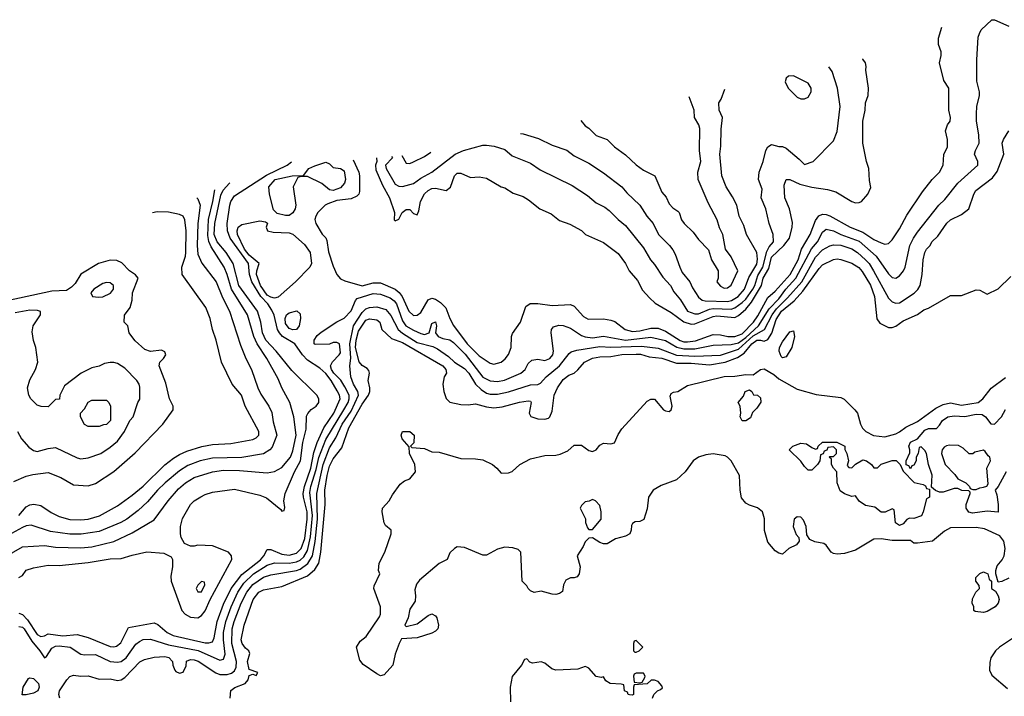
# Model space of a CAD drawing. Header units: inches. Extents: x 1793402 to 1900366, y 320852 to 470679.
# Tile 461 of 604: x 1853755 to 1859144, y 464600 to 468306. Entities that reach past the tile are written whole.
import ezdxf

# ---------------------------------------------------------------- set-up
doc = ezdxf.new("R2010")
doc.units = ezdxf.units.IN
doc.header["$MEASUREMENT"] = 0
doc.layers.add('B8456', color=7, linetype='Continuous')

msp = doc.modelspace()

# ---------------------------------------------------------------- linework, layer by layer
at = {"layer": 'B8456', "color": 4}
for points, elevation in [([(1853750, 464983), (1853770, 464978.4), (1853778.4, 464970), (1853822, 464902), (1853865.7, 464850), (1853890, 464810.8), (1853902, 464818), (1853930, 464863.1), (1853950, 464875.6), (1853970, 464876.9), (1854031, 464870), (1854090, 464830.7), (1854110, 464826.8), (1854170, 464828.2), (1854250, 464790.4), (1854290, 464786.4), (1854310, 464790.4), (1854337, 464810), (1854390, 464884.9), (1854410, 464900.7), (1854430, 464910.5), (1854470, 464913), (1854570, 464881.1), (1854731.2, 464851.2), (1854850, 464798), (1854870, 464802.8), (1854878.7, 464830), (1854869.8, 464910), (1854870.9, 464950), (1854882.7, 465010), (1854912.3, 465090), (1854948.6, 465170), (1854981.1, 465218.9), (1855034.7, 465270), (1855110, 465318.9), (1855150, 465330.3), (1855229.1, 465329.1), (1855270, 465336.1), (1855290, 465345.3), (1855310, 465363.1), (1855330, 465398), (1855346, 465474), (1855357.2, 465590), (1855343.3, 465716.7), (1855348, 465750), (1855377, 465843), (1855391.3, 465908.7), (1855430, 466006.4), (1855529.8, 466170), (1855552, 466210), (1855558, 466230), (1855557.3, 466250), (1855534.7, 466294.7), (1855512.2, 466332.2), (1855473.7, 466370), (1855461.5, 466390), (1855456.9, 466410), (1855467.6, 466432.4), (1855504, 466470), (1855510, 466482), (1855506, 466530), (1855490, 466538), (1855470, 466538), (1855450, 466528), (1855372.7, 466527.3), (1855366, 466530), (1855366, 466550), (1855383.1, 466576.9), (1855404.7, 466595.3), (1855490, 466651.3), (1855530, 466671.3), (1855569.3, 466710.7), (1855592, 466768), (1855602, 466778), (1855690, 466806.7), (1855730, 466802), (1855781.7, 466781.7), (1855805.2, 466765.3), (1855816.5, 466750), (1855850, 466656.3), (1855868.8, 466630), (1855910, 466604.6), (1855950, 466586.7), (1855970, 466581.6), (1855995.3, 466590), (1856010, 466642), (1856030, 466651.3), (1856036, 466630), (1856030.6, 466590), (1856044.9, 466570), (1856070, 466560.3), (1856110, 466553), (1856130, 466537.1), (1856193.6, 466473.6), (1856290, 466348.4), (1856330, 466328.4), (1856370, 466323.7), (1856408.1, 466331.9), (1856497.2, 466370), (1856520.9, 466390), (1856537.5, 466422.5), (1856558, 466442), (1856590, 466446), (1856630, 466438.8), (1856656, 466450), (1856672.3, 466470), (1856677, 466490), (1856663.7, 466590), (1856665.2, 466610), (1856676.5, 466623.5), (1856706.3, 466633.7), (1856730, 466630.7), (1856770, 466615.5), (1856830, 466576.3), (1856850, 466568.4), (1856890, 466564.2), (1856950, 466572.2), (1857070, 466551.5), (1857210, 466566.3), (1857290, 466548.9), (1857352.5, 466512.5), (1857390, 466502.3), (1857450, 466503.9), (1857550, 466523.1), (1857650, 466527.2), (1857690, 466535.9), (1857730, 466565.3), (1857799.3, 466630), (1857857.3, 466722.7), (1857910, 466776.9), (1857949.2, 466830.8), (1858003.1, 466890), (1858089, 467051), (1858122.4, 467090), (1858150, 467142.8), (1858170, 467158), (1858210, 467150.4), (1858250.2, 467130.2), (1858350, 467092.2), (1858442.4, 467010), (1858510, 466914), (1858530, 466894.8), (1858550, 466890.8), (1858570, 466902.8), (1858592.7, 466930), (1858600.9, 466950), (1858627.3, 467070), (1858647, 467110), (1858670, 467142.8), (1858785.2, 467290), (1858818.7, 467321.3), (1858889.3, 467410), (1858999, 467510), (1858999, 467530), (1858981.2, 467570), (1858986, 467590), (1859006, 467630), (1859005.6, 467674.4), (1858992.7, 467750), (1858992.3, 467790), (1858993.2, 467830), (1859008.9, 467891.1), (1859009, 467910), (1858993.2, 467970), (1858994.6, 468085.4), (1859002, 468210), (1859008, 468230), (1859018, 468250), (1859075.3, 468304.7), (1859090, 468306), (1859170, 468270.8)], 292), ([(1855580.9, 467538.6), (1855610.4, 467470), (1855614, 467450), (1855614.4, 467365.6), (1855610.4, 467349.6), (1855600.4, 467339.6), (1855570, 467325.1), (1855490, 467315.8), (1855441.8, 467298.2), (1855427.3, 467290), (1855386.8, 467250), (1855374.8, 467230), (1855371.1, 467211.1), (1855376, 467190), (1855410, 467131.3), (1855430.6, 467110.6), (1855436.8, 467096.8), (1855445.2, 467034.8), (1855470, 466956), (1855490, 466911), (1855510, 466887.3), (1855535.2, 466875.2), (1855630, 466848.7), (1855690, 466864.6), (1855730, 466864.6), (1855810, 466830.2), (1855832.5, 466812.5), (1855848.9, 466790), (1855884.4, 466710), (1855910, 466684.9), (1855930, 466687.7), (1855950, 466702), (1855990, 466771), (1856010, 466780.7), (1856030, 466774.9), (1856057.3, 466757.3), (1856087.5, 466727.5), (1856109.1, 466669.1), (1856130, 466630.7), (1856203.7, 466530), (1856270, 466464.4), (1856330, 466424), (1856350, 466418.8), (1856390, 466431), (1856412.1, 466447.9), (1856430, 466471.3), (1856444.5, 466510), (1856447, 466570), (1856452.1, 466587.9), (1856495.3, 466650), (1856524.7, 466735.3), (1856549.2, 466750.8), (1856590, 466750.8), (1856670, 466740.5), (1856770, 466746.8), (1856790, 466736), (1856840.9, 466680.9), (1856866.6, 466666.6), (1856950, 466668), (1856990, 466660.7), (1857012.1, 466652.1), (1857069.1, 466609.1), (1857110, 466598.3), (1857150, 466602), (1857210, 466616.9), (1857250, 466616), (1857290, 466600.3), (1857370, 466549.1), (1857390, 466542.4), (1857410, 466540.7), (1857453.2, 466546.8), (1857550, 466581.1), (1857590, 466579.6), (1857630.2, 466570.2), (1857670, 466571.4), (1857710, 466586), (1857770.9, 466650), (1857795.8, 466684.2), (1857850, 466784.9), (1857890, 466819.5), (1857972, 466910), (1858015.6, 466990), (1858034, 467050), (1858081.7, 467130), (1858110, 467206.8), (1858128.2, 467231.8), (1858150, 467240.4), (1858170, 467239.5), (1858190, 467232.2), (1858300.7, 467170), (1858370, 467142.3), (1858430, 467102.4), (1858470, 467083), (1858490, 467077.3), (1858510, 467081), (1858530, 467101), (1858570, 467161), (1858610, 467234.8), (1858697.2, 467362.8), (1858749.6, 467430.4), (1858789, 467470), (1858809.2, 467510), (1858812.9, 467567.1), (1858833.2, 467610), (1858833.2, 467650), (1858822, 467698), (1858834, 467730), (1858848.7, 467750), (1858849, 467770), (1858841.2, 467810), (1858841.2, 467930), (1858813.6, 467973.6), (1858789.2, 468070), (1858799, 468110), (1858799, 468130), (1858784, 468170), (1858784.7, 468204.7), (1858802.2, 468265.8)], 296), ([(1855708, 467549.6), (1855710.2, 467530), (1855702.8, 467510), (1855703.8, 467483.8), (1855740.4, 467400.4), (1855779.5, 467330), (1855806, 467250), (1855804.7, 467210), (1855810, 467204.7), (1855830, 467214), (1855848, 467250), (1855870, 467266), (1855890, 467266), (1855910, 467244), (1855930, 467238), (1855940.2, 467259.8), (1855949.4, 467310), (1855970, 467353), (1855990, 467370.4), (1856010, 467380.5), (1856030, 467383), (1856090, 467371), (1856112, 467388), (1856135.3, 467450), (1856150, 467464.7), (1856170, 467464.7), (1856222, 467442), (1856270, 467444.7), (1856310, 467438), (1856391.1, 467391.1), (1856410, 467384.7), (1856455.3, 467355.3), (1856510, 467338), (1856539.8, 467319.8), (1856602, 467270), (1856663.5, 467243.5), (1856710, 467206), (1856766.4, 467186.4), (1856830, 467151), (1856852, 467130), (1856950, 467086), (1857030, 467024.7), (1857071, 466970), (1857091.3, 466930), (1857136.7, 466876.7), (1857164.1, 466824.1), (1857202.5, 466782.5), (1857234, 466754), (1857321.6, 466701.6), (1857390, 466650.3), (1857430, 466637.4), (1857450, 466640.9), (1857550, 466680.8), (1857570, 466684.4), (1857670, 466675.6), (1857690, 466685.7), (1857730, 466721.1), (1857761.3, 466758.7), (1857815.8, 466850), (1857824.6, 466890), (1857856.1, 466943.9), (1857870, 467004.9), (1857937.6, 467070), (1857968.3, 467110), (1857983.6, 467170), (1857984.8, 467195.2), (1857967.8, 467270), (1857943, 467330), (1857940.1, 467399.9), (1857949.5, 467430.5), (1857970, 467430.6), (1858025.5, 467405.5), (1858090, 467388.7), (1858175.6, 467375.6), (1858222.3, 467362.3), (1858310, 467310.6), (1858330, 467303), (1858350, 467304), (1858362, 467310), (1858398, 467350), (1858413.6, 467386.4), (1858405.6, 467425.6), (1858402.7, 467490), (1858389.5, 467530), (1858369.5, 467630.5), (1858369.5, 467750.5), (1858382, 467810), (1858384, 467850), (1858399, 467890), (1858401.2, 467930), (1858386, 468030), (1858389, 468050), (1858384, 468070), (1858369.2, 468090), (1858368.9, 468091.5)], 304), ([(1855789.7, 467556.7), (1855795.8, 467550), (1855757.1, 467510), (1855760.4, 467490), (1855810, 467404.9), (1855830, 467393.4), (1855850, 467392.7), (1855910, 467408), (1855950, 467438), (1856010, 467470.6), (1856139.3, 467570), (1856184, 467590), (1856290, 467618), (1856310, 467618.7), (1856352.5, 467612.5), (1856410, 467594.8), (1856450, 467561), (1856550, 467521), (1856603.5, 467483.5), (1856778.5, 467398.5), (1856862.5, 467342.5), (1856910, 467302.8), (1856958.5, 467278.5), (1856981.4, 467261.4), (1857030, 467211), (1857070, 467178), (1857170, 467056), (1857207.3, 466990), (1857230, 466966), (1857275.8, 466895.8), (1857318, 466850), (1857334.9, 466814.9), (1857371.8, 466771.8), (1857410.3, 466710.3), (1857450, 466695.3), (1857470, 466694.9), (1857530, 466721.3), (1857550, 466724.9), (1857650, 466721.3), (1857670, 466727.7), (1857710, 466756.5), (1857730, 466776), (1857767.6, 466830), (1857779.3, 466850), (1857795.2, 466904.8), (1857823.4, 466950), (1857844.2, 467035.8), (1857858, 467062), (1857881.2, 467090), (1857879.3, 467130), (1857857.2, 467190), (1857839.3, 467270), (1857814, 467330), (1857818, 467378), (1857799, 467430), (1857802, 467470), (1857824, 467530), (1857839, 467590), (1857849, 467610), (1857870, 467622), (1857911, 467611), (1857930, 467610.8), (1857950, 467602.8), (1858022, 467542), (1858050, 467512), (1858098, 467530), (1858210, 467642), (1858230, 467694), (1858246.6, 467830), (1858231.7, 467931.7), (1858201.5, 468021.5), (1858183.6, 468048.2)], 308), ([(1856495.2, 467682.4), (1856510, 467680.7), (1856594.6, 467654.6), (1856670, 467618.8), (1856750, 467590.8), (1856790, 467561), (1856870, 467521), (1856950, 467466.8), (1857051, 467390), (1857077.5, 467357.5), (1857150, 467290.8), (1857187.3, 467230), (1857222.8, 467190), (1857250.8, 467130), (1857310.8, 467070), (1857330, 467044.7), (1857342.5, 467022.5), (1857367.3, 466950), (1857381.6, 466921.6), (1857422.8, 466870), (1857436.7, 466836.7), (1857470, 466786.8), (1857490.4, 466770.4), (1857506.1, 466766.1), (1857630, 466762.4), (1857651.5, 466768.5), (1857687.6, 466790), (1857721.7, 466830), (1857746.2, 466893.8), (1857790, 466967.7), (1857794, 466994), (1857789.4, 467030), (1857732.7, 467130), (1857718, 467178), (1857693.2, 467230), (1857679.3, 467290), (1857656.2, 467336.2), (1857621.2, 467390), (1857597.2, 467450), (1857586.6, 467570), (1857592.9, 467612.9), (1857593.6, 467706.4), (1857602, 467770), (1857584, 467810), (1857582, 467850), (1857595.3, 467870), (1857614.1, 467926.3)], 312), ([(1856825.7, 467753.1), (1856850, 467724.7), (1856870, 467711.3), (1856910, 467672), (1856970.6, 467650.6), (1857011.3, 467610), (1857070, 467566), (1857130, 467511.3), (1857170, 467481), (1857230.7, 467450.7), (1857270, 467362), (1857293.2, 467333.2), (1857310, 467298), (1857330, 467276), (1857358, 467258), (1857364.7, 467250), (1857378, 467210), (1857391.3, 467190), (1857442, 467142), (1857470, 467102), (1857525.4, 467045.4), (1857542, 466990), (1857578, 466930), (1857578, 466890), (1857571.3, 466870), (1857590, 466846), (1857610, 466836), (1857630, 466838), (1857650, 466852), (1857685.2, 466930), (1857650, 467008), (1857619, 467050), (1857604, 467130), (1857585.6, 467165.6), (1857573.2, 467210), (1857523.7, 467303.7), (1857469.2, 467430), (1857466, 467470), (1857483.7, 467530), (1857475.1, 467590), (1857478, 467710), (1857472.7, 467730), (1857449.3, 467770), (1857446, 467810), (1857418.7, 467882.9)], 316), ([(1853974, 464590), (1853969, 464610), (1853973.2, 464630), (1854012.3, 464690), (1854030, 464707.7), (1854050, 464715.5), (1854090, 464710.4), (1854130, 464712.7), (1854190, 464693.1), (1854250, 464696.3), (1854290, 464686), (1854310, 464690.8), (1854330, 464702.8), (1854411.5, 464788.5), (1854438, 464802), (1854490, 464814.9), (1854550, 464817.6), (1854571.9, 464811.9), (1854590.4, 464790.4), (1854592.7, 464770), (1854603.6, 464743.6), (1854610, 464735.5), (1854630, 464727), (1854650, 464733), (1854666.3, 464766.3), (1854667.6, 464792.4), (1854690, 464801.6), (1854710, 464800.3), (1854732.3, 464792.3), (1854828.9, 464728.9), (1854850, 464720.4), (1854890, 464719.5), (1854913.6, 464726.4), (1854930, 464739.1), (1854939.5, 464760.5), (1854941.7, 464790), (1854916.8, 464890), (1854918, 464970), (1854928.7, 465010), (1854967.4, 465110), (1854997.3, 465170), (1855030, 465211.7), (1855090, 465251.7), (1855130, 465265.3), (1855270, 465289.1), (1855290, 465296.5), (1855332.1, 465327.9), (1855357.6, 465370), (1855372.7, 465447.3), (1855384.5, 465570), (1855381.8, 465710), (1855416.2, 465870), (1855450, 465960.5), (1855485, 466015), (1855519.8, 466090), (1855570, 466161.3), (1855609.7, 466250), (1855606.3, 466270), (1855581.3, 466310), (1855567.8, 466350), (1855561.3, 466410), (1855567.3, 466452.7), (1855561.8, 466530), (1855582.5, 466630), (1855630, 466702.6), (1855650, 466721.7), (1855670, 466730.3), (1855710, 466734), (1855758.4, 466718.4), (1855786.5, 466686.5), (1855827.2, 466610), (1855849.3, 466589.3), (1855930, 466538.5), (1856015.6, 466515.6), (1856042.5, 466502.5), (1856101.6, 466461.6), (1856134.9, 466430), (1856190, 466395.8), (1856213.1, 466370), (1856250, 466310.4), (1856279.9, 466279.9), (1856310, 466261.3), (1856330, 466255.8), (1856370, 466254), (1856430, 466267), (1856550, 466306.4), (1856590, 466307.7), (1856604.8, 466315.2), (1856637, 466350), (1856709.6, 466410), (1856762, 466478), (1856773.3, 466486.7), (1856803.5, 466496.5), (1856930, 466515.2), (1856990, 466512.7), (1857158, 466518), (1857250, 466507.6), (1857350, 466468), (1857450, 466462.8), (1857590, 466469.1), (1857690, 466500.6), (1857770, 466574.4), (1857831.5, 466608.5), (1857874, 466690), (1857897.6, 466722.4), (1857958, 466782), (1858035.3, 466870), (1858110, 467004.4), (1858150, 467044.9), (1858190, 467067), (1858210, 467072.2), (1858250, 467071.8), (1858310, 467050.3), (1858340.4, 467030), (1858384.9, 466990), (1858403.7, 466970), (1858428.8, 466930), (1858510, 466781), (1858530, 466761), (1858550, 466754), (1858570, 466754.8), (1858651.5, 466808.5), (1858671.5, 466828.5), (1858683.7, 466850), (1858695.1, 466910), (1858699.5, 466990), (1858709.4, 467030), (1858719.3, 467050), (1858738, 467070), (1858747, 467090), (1858779.8, 467120.2), (1858830, 467190.7), (1858849.3, 467210), (1858910, 467238.8), (1858949.3, 467270.7), (1858977.2, 467350), (1858989.2, 467370), (1859080.1, 467439.9), (1859105.1, 467474.9), (1859142, 467570), (1859133.2, 467630), (1859139.3, 467650), (1859170, 467698)], 288), ([(1855846.6, 467561.6), (1855870, 467521), (1855890, 467518.8), (1855910, 467526.8), (1855970, 467557.3), (1856005.3, 467580.9)], 312), ([(1853750, 465054.9), (1853770, 465048.5), (1853798.2, 465018.2), (1853850, 464939.3), (1853870, 464927.7), (1853890, 464930.8), (1853910, 464942), (1853990, 464932), (1854070, 464939.3), (1854130, 464921.3), (1854250, 464873), (1854270, 464870.6), (1854284.8, 464875.2), (1854307.7, 464892.3), (1854350, 464977.3), (1854490, 465001.6), (1854510, 464993.4), (1854562, 464950), (1854593.9, 464933.9), (1854770, 464893.4), (1854790, 464892.2), (1854810, 464899.1), (1854819.5, 464920.5), (1854836.4, 465010), (1854870, 465105.5), (1854913.1, 465190), (1854970, 465266.3), (1855072.7, 465347.3), (1855091.3, 465370), (1855110, 465404), (1855130, 465403.8), (1855190, 465378.5), (1855230, 465373.6), (1855270, 465383.2), (1855296.1, 465410), (1855314.8, 465465.2), (1855329.1, 465570), (1855328.2, 465610), (1855307.8, 465690), (1855306.2, 465710), (1855313.2, 465750), (1855348.2, 465850), (1855364.9, 465935.1), (1855383.5, 465990), (1855420.4, 466070), (1855475.1, 466150), (1855509.8, 466230), (1855506, 466250), (1855493.2, 466273.2), (1855459.8, 466330), (1855430, 466368.3), (1855396.8, 466396.8), (1855330, 466440.5), (1855302.6, 466470), (1855261.3, 466530), (1855193.3, 466570), (1855176.4, 466590), (1855165.3, 466610), (1855147.9, 466687.9), (1855135, 466715), (1855112.1, 466750), (1855075, 466790), (1855025.3, 466870), (1855013.5, 466910), (1855007, 466970), (1854906.4, 467110), (1854892, 467150), (1854889.8, 467190), (1854905, 467290), (1854910.9, 467310), (1854930, 467341.7), (1855106.3, 467453.7), (1855219.3, 467510), (1855241.7, 467527.4)], 296), ([(1853750, 465251.3), (1853770, 465262), (1853789.4, 465290.6), (1853830, 465304), (1853910, 465318.8), (1853970, 465317.3), (1854130, 465333), (1854250, 465353), (1854310, 465354.8), (1854370, 465374), (1854450, 465390.8), (1854543.6, 465383.6), (1854583.6, 465363.6), (1854591.3, 465350), (1854591.3, 465310), (1854582.8, 465257.2), (1854584.4, 465230), (1854643, 465070), (1854660.7, 465050), (1854690, 465033), (1854730, 465030.5), (1854750, 465043), (1854770, 465068), (1854797.6, 465130), (1854916, 465350), (1854914, 465370), (1854898, 465390), (1854810, 465424), (1854730, 465428.7), (1854710, 465422), (1854690, 465422), (1854656.4, 465436.4), (1854638, 465470), (1854635.3, 465490), (1854635.3, 465530), (1854645.6, 465574.4), (1854690, 465651.3), (1854710, 465671), (1854746.8, 465693.2), (1854770, 465706), (1854810, 465718.8), (1854930, 465734), (1855070, 465701), (1855106.4, 465686.4), (1855183.6, 465623.6), (1855190, 465614), (1855202, 465618), (1855206, 465634), (1855201.2, 465670), (1855207, 465710), (1855259.1, 465830), (1855291.7, 465890), (1855305, 465990), (1855323.5, 466063.5), (1855325.4, 466134.6), (1855331.3, 466148.7), (1855349.7, 466170.3), (1855377.2, 466190), (1855392.3, 466210), (1855392.7, 466230), (1855381.2, 466250), (1855244.2, 466384.2), (1855158, 466490), (1855101.7, 466550), (1855083.1, 466590), (1855075.3, 466650), (1855056.8, 466710), (1854954.2, 466850), (1854922.3, 466970), (1854885.1, 467030), (1854835.1, 467090), (1854819.8, 467130), (1854823.4, 467190), (1854855, 467345), (1854867.8, 467372.2), (1854903.6, 467410), (1854905.2, 467412.7)], 304), ([(1853675.2, 465364.8), (1853770, 465419.1), (1853890, 465426), (1853950, 465416.4), (1854090, 465412.4), (1854150, 465418.4), (1854270, 465448.2), (1854370, 465494.9), (1854490, 465566.8), (1854567, 465670), (1854623.3, 465736.7), (1854662.7, 465770), (1854710, 465799.3), (1854810, 465830.4), (1854870, 465838.4), (1854957.3, 465837.3), (1855110, 465824.9), (1855149.4, 465830.6), (1855190, 465854), (1855237, 465910), (1855250, 465944.7), (1855267.8, 466030), (1855255.6, 466130), (1855232.7, 466210), (1855190, 466288.7), (1855170, 466339), (1855107, 466450), (1855054.3, 466530), (1855036.3, 466570), (1855002, 466690), (1854914, 466830), (1854890.8, 466910.8), (1854874.3, 466950), (1854802.6, 467062.6), (1854790.7, 467090.7), (1854783.8, 467123.8), (1854788.5, 467211.5), (1854811.9, 467310), (1854822.4, 467374.9)], 308), ([(1854725, 467330), (1854730, 467324), (1854742.9, 467290), (1854729.7, 467190), (1854726, 467070), (1854730, 467022), (1854751.9, 466971.9), (1854829.7, 466869.7), (1854864.4, 466784.4), (1854903.7, 466710), (1854963.9, 466523.9), (1854992.7, 466450), (1855022.7, 466390), (1855058, 466290), (1855074.2, 466254.2), (1855119.3, 466190), (1855135.3, 466155.3), (1855142.5, 466102.5), (1855162.7, 466030), (1855135.9, 465964.1), (1855124, 465950), (1855090, 465928), (1854970, 465908.5), (1854810, 465904.9), (1854742, 465890), (1854675.2, 465864.8), (1854630, 465834.9), (1854551.2, 465768.8), (1854509.5, 465730), (1854454.2, 465665.9), (1854402.3, 465617.7), (1854341.2, 465570), (1854308.1, 465551.9), (1854190, 465502.4), (1854091.4, 465488.6), (1854028.6, 465488.6), (1853922.8, 465502.8), (1853816.8, 465536.8), (1853790, 465533.4), (1853770, 465525.5), (1853690, 465480.5)], 312), ([(1853749.8, 465590.2), (1853790, 465638), (1853810, 465648.2), (1853832.5, 465652.5), (1853870, 465644.9), (1853927.1, 465607.1), (1853970, 465585.5), (1854028.6, 465568.6), (1854090, 465566.4), (1854130, 465570.4), (1854191.1, 465588.9), (1854290, 465643), (1854370, 465702), (1854430, 465750.6), (1854550, 465868), (1854596.1, 465903.9), (1854630, 465923.8), (1854670, 465942.4), (1854751.3, 465968.7), (1854810, 465978.4), (1854910, 465984.4), (1855030, 466006.7), (1855050, 466015.5), (1855062.9, 466030), (1855063.6, 466050), (1854989.3, 466190), (1854969.2, 466250), (1854917.2, 466310), (1854859, 466430), (1854829.4, 466550), (1854809.3, 466610), (1854797.2, 466670), (1854773.2, 466730), (1854644.5, 466910), (1854642.9, 466950), (1854662.4, 467010), (1854664.7, 467030), (1854665.6, 467150), (1854658.4, 467210), (1854649.6, 467229.6), (1854630, 467239.6), (1854570, 467251.5), (1854507.2, 467252.8), (1854481.9, 467247.7)], 316), ([(1853723, 465777), (1853790, 465806), (1853825.8, 465814.2), (1853910, 465826), (1853979, 465799), (1854050, 465759.1), (1854130, 465753.4), (1854170, 465765.5), (1854270, 465830.6), (1854386.5, 465933.5), (1854539, 466090), (1854595.3, 466170), (1854595.3, 466190), (1854575.3, 466230), (1854554.8, 466314.8), (1854519, 466410), (1854522, 466430), (1854542, 466450), (1854554, 466470), (1854550, 466486), (1854530, 466495.3), (1854470, 466488.7), (1854440.2, 466500.2), (1854387.3, 466547.3), (1854369, 466570), (1854354, 466590), (1854346, 466630), (1854326, 466650), (1854328, 466688), (1854359.3, 466730), (1854369.6, 466770), (1854371.8, 466810), (1854404, 466890), (1854389.4, 466909.4), (1854355.3, 466930), (1854314.5, 466974.5), (1854286.8, 466986.8), (1854250, 466989.5), (1854186, 466970), (1854090, 466911.6), (1854058.3, 466861.7), (1854038.3, 466841.7), (1854010, 466823.6), (1853930, 466819.6), (1853685.8, 466765.8)], 324), ([(1854907.3, 464590), (1854910, 464631), (1854931.7, 464648.3), (1854989.6, 464670.4), (1855006, 464690), (1855010, 464714), (1855030, 464722), (1855050, 464714), (1855058, 464730), (1855010, 464746), (1855002, 464790), (1855014.6, 464834.6), (1855008.7, 464850), (1854990, 464864), (1854972.7, 464890), (1854967.8, 464910), (1854982.9, 464990), (1855032, 465130), (1855063.7, 465170), (1855090, 465183.8), (1855190, 465201.6), (1855330, 465259.5), (1855370, 465294.9), (1855392.3, 465330), (1855402.8, 465390), (1855420.3, 465570), (1855426.6, 465650), (1855425.8, 465730), (1855437.4, 465810), (1855450, 465860.7), (1855470, 465901.6), (1855518.9, 465961.1), (1855555.6, 466070), (1855630, 466200.4), (1855664, 466250), (1855671.8, 466270), (1855672, 466290), (1855662.9, 466330), (1855669.5, 466370), (1855665.4, 466385.4), (1855656.2, 466396.2), (1855630, 466411.6), (1855612.8, 466432.8), (1855592.8, 466510), (1855595.6, 466550), (1855610, 466600.7), (1855650, 466660.5), (1855670, 466668), (1855710, 466662.8), (1855726, 466650), (1855737.3, 466610), (1855790, 466560.4), (1855850, 466538.5), (1856070.6, 466410), (1856087.3, 466390), (1856091, 466370), (1856078.8, 466350), (1856070.8, 466310), (1856076, 466270), (1856090, 466232), (1856110, 466211.3), (1856170, 466198), (1856210, 466196), (1856250, 466202.8), (1856310, 466186), (1856350, 466180.4), (1856394.9, 466185.1), (1856490.5, 466210.5), (1856538.5, 466218.5), (1856550, 466216), (1856554.8, 466210), (1856544, 466150), (1856553.2, 466133.2), (1856590, 466120.7), (1856630, 466118.8), (1856650, 466122.8), (1856657.2, 466130), (1856670, 466162), (1856680.9, 466250), (1856699.3, 466290), (1856730, 466336), (1856761.5, 466358.5), (1856790, 466370.7), (1856810, 466387.3), (1856846, 466430), (1856890, 466451.8), (1856930, 466459.5), (1856990, 466460.9), (1857050, 466471.4), (1857130, 466474.9), (1857153.2, 466473.2), (1857199.9, 466459.9), (1857270, 466451.5), (1857350, 466425.2), (1857430, 466424.7), (1857530, 466416.1), (1857617.2, 466430), (1857683.9, 466456.1), (1857720, 466480), (1857761.7, 466530), (1857789.6, 466550), (1857810.2, 466550.2), (1857830, 466544.4), (1857850, 466554), (1857871.7, 466588.3), (1857895.9, 466664.1), (1857924.5, 466710), (1857993.2, 466766.8), (1858040.9, 466819.1), (1858130, 466943), (1858150, 466963.8), (1858210, 466993), (1858230, 466996.3), (1858250, 466993.4), (1858310, 466972.7), (1858347.9, 466947.9), (1858367, 466927), (1858412.1, 466852.1), (1858433.4, 466790), (1858447.1, 466667.1), (1858463.7, 466643.7), (1858510, 466620.5), (1858530, 466620.5), (1858550, 466628), (1858590, 466657.1), (1858669.4, 466690.6), (1858704.1, 466715.9), (1858730, 466726), (1858850, 466794.8), (1858910, 466796), (1858990, 466826), (1859010, 466824.7), (1859050, 466802), (1859110, 466832), (1859180.2, 466899.8)], 284), ([(1853742, 466050), (1853764.7, 466010), (1853805.2, 465965.2), (1853830, 465946.8), (1853850, 465941), (1853910, 465958), (1853950, 465962), (1854070, 465906), (1854090, 465901), (1854130, 465906), (1854198, 465930), (1854250, 465964.7), (1854290, 465998), (1854328.7, 466050), (1854358, 466110), (1854375.3, 466130), (1854402, 466210), (1854412.7, 466227.3), (1854412.9, 466292.9), (1854409.1, 466309.1), (1854395.3, 466330), (1854330, 466397.2), (1854290, 466422.7), (1854270, 466429.2), (1854250, 466429.2), (1854218, 466422), (1854190, 466409), (1854150, 466399), (1854090.7, 466369.3), (1853999.6, 466300.4), (1853974, 466250), (1853972.7, 466227.3), (1853950, 466226), (1853910, 466186), (1853872.7, 466187.3), (1853850, 466195.3), (1853815.3, 466230), (1853804, 466250), (1853798, 466290), (1853810, 466334), (1853842, 466390), (1853854, 466430), (1853842.7, 466510), (1853829.5, 466549.5), (1853823.2, 466596.8), (1853829.2, 466630), (1853868.7, 466690), (1853868, 466708), (1853852.9, 466712.9), (1853810, 466715.1), (1853730, 466700.9)], 328), ([(1859170, 465248), (1859130, 465228), (1859110, 465226), (1859098, 465270), (1859098, 465290), (1859104.7, 465315.3), (1859132.5, 465347.5), (1859144, 465370), (1859148.9, 465408.9), (1859142, 465450), (1859119.3, 465479.3), (1859036.6, 465516.6), (1858990, 465524.7), (1858850, 465522), (1858816.1, 465503.9), (1858750.7, 465449.3), (1858670, 465439), (1858650, 465438), (1858630, 465453.2), (1858530, 465452.8), (1858470, 465462.4), (1858430, 465460.5), (1858330, 465400.5), (1858270, 465383), (1858230, 465378), (1858210, 465381.6), (1858196, 465390), (1858168.4, 465428.4), (1858157, 465437), (1858106.4, 465446.4), (1858079.7, 465459.7), (1858063.8, 465483.8), (1858059.6, 465530), (1858044.8, 465564.8), (1858030, 465581.2), (1858010, 465582.7), (1857994.8, 465570), (1857988.2, 465530), (1858005.4, 465485.4), (1858019.1, 465470), (1858022, 465450), (1858006, 465430), (1857964.7, 465410), (1857930, 465379), (1857910, 465383.7), (1857890, 465396), (1857850, 465444), (1857832.1, 465507.9), (1857832.5, 465572.5), (1857821.2, 465610), (1857793.1, 465633.1), (1857750, 465646.3), (1857730, 465658.4), (1857706.6, 465686.6), (1857698.3, 465730), (1857694, 465810), (1857650, 465889.3), (1857630, 465909.4), (1857616.3, 465916.3), (1857550, 465928.3), (1857510, 465923.5), (1857470, 465909.6), (1857442, 465890), (1857397.1, 465830), (1857350, 465786), (1857265.8, 465754.1), (1857222.8, 465730), (1857196.3, 465690), (1857190, 465626), (1857170.7, 465569.3), (1857150, 465558), (1857123.6, 465556.4), (1857110, 465546), (1857103.6, 465536.4), (1857102, 465510), (1857094, 465490), (1857070, 465478), (1857016.9, 465463.1), (1856970, 465435.3), (1856950, 465435.3), (1856930, 465442), (1856890, 465468), (1856870, 465466), (1856850, 465446), (1856839.8, 465420.2), (1856806, 465370), (1856822, 465310), (1856818, 465270), (1856805.4, 465254.6), (1856790, 465248.7), (1856770, 465249), (1856743.8, 465236.2), (1856730.8, 465210), (1856726.8, 465173.2), (1856710, 465162.7), (1856690, 465157.2), (1856670, 465159), (1856610, 465175.3), (1856570, 465168), (1856550, 465178), (1856538, 465190), (1856530, 465206), (1856506, 465230), (1856498, 465390), (1856484, 465404), (1856453.6, 465413.6), (1856410, 465417.2), (1856370, 465405.2), (1856310, 465374), (1856290, 465374), (1856190, 465415.3), (1856150, 465418), (1856134, 465410), (1856110, 465386), (1856094, 465350), (1856050, 465328), (1855943.5, 465236.5), (1855926.4, 465213.6), (1855916.9, 465183.1), (1855921, 465150), (1855918.8, 465121.2), (1855890, 465078), (1855880.7, 465030), (1855862, 464990), (1855870, 464982), (1855930, 464997.3), (1855990, 465042.8), (1856010, 465051), (1856030, 465041), (1856037.3, 465030), (1856048, 464990), (1856044, 464970), (1856030, 464956), (1856010, 464945.1), (1855930, 464920.9), (1855844.7, 464915.3), (1855831.3, 464890), (1855810.8, 464830), (1855796.3, 464770), (1855750, 464717.2), (1855730, 464712.7), (1855710, 464722.7), (1855635.1, 464775.1), (1855617.2, 464797.2), (1855599, 464870), (1855618.6, 464901.4), (1855651.9, 464928.1), (1855724.7, 465035.3), (1855729, 465050), (1855729, 465090), (1855694, 465190), (1855694.6, 465205.4), (1855726, 465270), (1855718, 465290), (1855722, 465330), (1855754, 465390), (1855788.7, 465490), (1855788, 465510), (1855756.5, 465536.5), (1855749, 465550), (1855739.3, 465610), (1855741.2, 465630), (1855777.2, 465670), (1855796, 465704), (1855838, 465762), (1855860.2, 465779.8), (1855890, 465792), (1855922, 465830), (1855918, 465870), (1855888.7, 465930), (1855887.3, 465967.3), (1855848.7, 466010), (1855842, 466030), (1855850, 466051.3), (1855890, 466050.7), (1855914.8, 466030), (1855911.3, 465988.7), (1855894, 465970), (1855902, 465962), (1855970, 465958), (1856010, 465938.8), (1856050, 465937.3), (1856170, 465903.1), (1856250, 465900.8), (1856290, 465894.7), (1856342, 465870), (1856366.8, 465850), (1856390, 465822), (1856430, 465824.7), (1856450, 465831), (1856492.7, 465870), (1856550, 465901.6), (1856630, 465918.9), (1856690, 465920.9), (1856713.7, 465926.3), (1856755.4, 465944.6), (1856790, 465974.9), (1856830, 465974.9), (1856870, 465946.8), (1856890, 465941), (1856910, 465950.8), (1856930, 465974.8), (1856950, 465987.3), (1856990, 465983), (1857010, 465987.7), (1857030, 466034.8), (1857050, 466064.9), (1857190, 466216.3), (1857210, 466227.3), (1857230, 466226.8), (1857278.8, 466170), (1857290, 466163), (1857310, 466160.5), (1857320.9, 466170), (1857326.6, 466190), (1857315.3, 466244.7), (1857321.2, 466258.8), (1857334, 466266), (1857358, 466270), (1857410, 466302.8), (1857610, 466351.3), (1857670, 466353.1), (1857730, 466362.3), (1857770, 466360.5), (1857810, 466390.5), (1857830, 466393), (1857882.4, 466362.4), (1857910, 466338.8), (1858010, 466282), (1858113.7, 466253.7), (1858250, 466236.3), (1858268.1, 466228.1), (1858326.8, 466170), (1858340.7, 466150), (1858357.3, 466090), (1858368.3, 466068.3), (1858386, 466050), (1858427.9, 466027.9), (1858490, 466020.7), (1858550, 466037.3), (1858570, 466048), (1858605.6, 466074.4), (1858670, 466105.3), (1858770, 466178.4), (1858810, 466198), (1858850, 466208), (1858910, 466194.9), (1859001.2, 466210), (1859027, 466230), (1859072.3, 466287.7), (1859150, 466346)], 276), ([(1859154, 465830), (1859111.6, 465748.4), (1859094, 465730), (1859103.6, 465703.6), (1859110.7, 465650.7), (1859110, 465608.7), (1859050, 465614), (1858970, 465602.7), (1858949.4, 465609.4), (1858935.3, 465630), (1858935.3, 465650), (1858958, 465710), (1858958, 465718), (1858950, 465726), (1858912.7, 465727.3), (1858890, 465738), (1858870, 465738), (1858810, 465718), (1858790, 465718), (1858767.3, 465727.3), (1858746, 465746), (1858748.7, 465811.3), (1858729, 465870), (1858718, 465930), (1858710, 465946), (1858690, 465966), (1858678, 465962), (1858672, 465930), (1858662, 465910), (1858662, 465890), (1858650, 465866), (1858638, 465862), (1858630, 465846), (1858622, 465862), (1858607.3, 465867.3), (1858608, 465890), (1858627.3, 465932.7), (1858628, 465950), (1858622, 465970), (1858630, 465991.3), (1858669.3, 466010.7), (1858710, 466057.3), (1858730, 466066), (1858772.3, 466067.7), (1858790, 466084.7), (1858805.2, 466110), (1858835.3, 466130), (1858870, 466136.4), (1858928, 466132), (1858990, 466144.9), (1859022.8, 466142.8), (1859041, 466130), (1859070, 466092), (1859090, 466091.3), (1859129.5, 466130.5), (1859150, 466171.3)], 272), ([(1859233.2, 464946.8), (1859118, 464870), (1859095.5, 464850), (1859070.5, 464810), (1859065.2, 464785.2), (1859063, 464743), (1859075.5, 464715.5), (1859162.3, 464642.3)], 284), ([(1857218, 464590), (1857226, 464610), (1857246, 464630), (1857263.1, 464636.9), (1857273.2, 464646.8), (1857270, 464658), (1857250, 464682), (1857230, 464688.7), (1857211.6, 464688.4), (1857190, 464668), (1857118, 464662), (1857114, 464650), (1857114, 464610), (1857110, 464606), (1857092.7, 464607.3), (1857086, 464610), (1857082, 464622), (1857066, 464630), (1857062, 464662), (1857047.3, 464667.3), (1856986, 464670), (1856964, 464684), (1856950, 464706), (1856936.9, 464703.1), (1856910, 464709.3), (1856870, 464754), (1856859.5, 464759.5), (1856850, 464762.7), (1856809.2, 464749.2), (1856690, 464744), (1856668, 464750), (1856630, 464782), (1856610, 464788.7), (1856562, 464782), (1856547.3, 464787.3), (1856530, 464806), (1856518, 464802), (1856502, 464770), (1856450, 464708), (1856438.8, 464650), (1856441, 464570)], 284)]:
    msp.add_lwpolyline(points, dxfattribs=dict(at, elevation=elevation))
for points, elevation in [([(1857990, 467998), (1857963.6, 467996.4), (1857950, 467986), (1857945.4, 467965.4), (1857962, 467930), (1858010, 467882), (1858030, 467872), (1858050, 467872), (1858070, 467882), (1858088, 467910), (1858088, 467930), (1858070, 467958)], 312), ([(1855470, 467369.6), (1855450, 467374), (1855408.9, 467408.9), (1855330, 467448), (1855292.7, 467447.3), (1855278, 467442), (1855252, 467390), (1855266, 467290), (1855262.8, 467270), (1855250, 467248.7), (1855230, 467234), (1855210, 467233.2), (1855164, 467244), (1855144, 467264), (1855122, 467350), (1855118, 467390), (1855154, 467430), (1855246, 467450), (1855307.3, 467452.7), (1855338, 467490), (1855370, 467506), (1855430, 467526), (1855450, 467516), (1855470, 467496), (1855510, 467490.8), (1855530, 467478), (1855538.4, 467430), (1855532.4, 467410), (1855510, 467385.6)], 292), ([(1855150, 466780.7), (1855130, 466785.4), (1855110, 466797.7), (1855072.1, 466850), (1855051.1, 466910), (1855052.6, 466930), (1855066, 466970), (1855010, 467015.4), (1854986, 467050), (1854947.1, 467130), (1854944.7, 467150), (1854949.7, 467170.3), (1854970, 467184.9), (1855070, 467204.7), (1855099.6, 467199.6), (1855111.3, 467191.3), (1855104.7, 467170), (1855112, 467150), (1855141.4, 467141.4), (1855230, 467138.8), (1855250, 467130.8), (1855313.8, 467073.8), (1855344.9, 467030), (1855351.3, 466970), (1855342, 466950), (1855264.7, 466870), (1855170, 466786)], 292), ([(1854230, 466866.6), (1854210, 466860.9), (1854161, 466830), (1854144, 466810), (1854154, 466790), (1854185.5, 466785.5), (1854210, 466788), (1854251.4, 466808.6), (1854269, 466830), (1854269, 466850), (1854250, 466865.2)], 328), ([(1855250, 466606.6), (1855230, 466614), (1855210, 466642), (1855207.6, 466670), (1855215.3, 466690), (1855230, 466701), (1855271, 466711), (1855290, 466694), (1855292, 466670), (1855284.7, 466630), (1855270, 466609.2)], 292), ([(1857930, 466454), (1857922, 466462), (1857912.3, 466490), (1857914, 466510), (1857930, 466540.7), (1857970, 466596), (1857990, 466602), (1857996.3, 466570), (1857982, 466510), (1857950, 466459)], 276), ([(1857730, 466108), (1857710, 466108.7), (1857698, 466130), (1857702, 466150), (1857698, 466190), (1857688, 466210), (1857716.4, 466243.6), (1857726, 466270), (1857750, 466278), (1857762, 466270), (1857771.6, 466251.6), (1857794, 466250), (1857810, 466234), (1857811.6, 466211.6), (1857790, 466178), (1857766.4, 466153.6), (1857755.3, 466124.7)], 272), ([(1854130, 466078), (1854108.9, 466088.9), (1854088, 466130), (1854088, 466150), (1854110, 466174), (1854128.9, 466211.1), (1854150, 466222), (1854230, 466222), (1854242, 466210), (1854252, 466190), (1854252, 466110), (1854230, 466088), (1854212.7, 466087.3), (1854190, 466078)], 328), ([(1858310, 465852), (1858329, 465871), (1858370, 465894.8), (1858390.6, 465890.6), (1858418, 465870), (1858430, 465852), (1858450, 465852), (1858470, 465871.3), (1858530, 465892), (1858551.6, 465891.6), (1858574, 465870), (1858590, 465834), (1858651.6, 465771.6), (1858699.6, 465759.6), (1858712.7, 465752.7), (1858718, 465738), (1858734, 465734), (1858734, 465690), (1858718, 465682), (1858701, 465610), (1858690.6, 465589.4), (1858650, 465574), (1858624.7, 465575.3), (1858610.9, 465569.1), (1858590, 465544), (1858570, 465535.3), (1858548.7, 465550), (1858542, 465622), (1858530, 465626), (1858491.3, 465608.7), (1858470, 465608.7), (1858436.4, 465636.4), (1858384.7, 465644.7), (1858350, 465668), (1858330, 465698), (1858310, 465695.3), (1858270, 465708.7), (1858245.6, 465725.6), (1858229.1, 465769.1), (1858228, 465830), (1858209.1, 465849.1), (1858198, 465870), (1858198, 465898), (1858186, 465910), (1858190, 465914), (1858210, 465914), (1858226, 465930), (1858226, 465950), (1858210, 465966), (1858178, 465962), (1858172.7, 465947.3), (1858158, 465942), (1858152.7, 465927.3), (1858138, 465922), (1858134, 465890), (1858122, 465870), (1858090, 465838), (1858070, 465838), (1858050, 465858), (1858030, 465888), (1857966, 465950), (1857986, 465970), (1858030, 465986), (1858062, 465982), (1858090, 465962), (1858110, 465954), (1858122, 465958), (1858126, 465970), (1858150, 465991.3), (1858228.4, 465991.6), (1858271, 465970), (1858271.3, 465951.3), (1858282, 465930), (1858291.3, 465890), (1858284.7, 465864.7), (1858292.7, 465852.7)], 272), ([(1858844.5, 465975.5), (1858827.5, 465972.5), (1858815.3, 465964.7), (1858804.7, 465950), (1858801, 465930), (1858821, 465870), (1858874.4, 465814.4), (1858890, 465792), (1858934, 465770), (1858954, 465750), (1858958, 465738), (1858972.7, 465732.7), (1858990, 465732), (1859010, 465742), (1859030, 465744.7), (1859048.4, 465751.6), (1859055.3, 465764.7), (1859048, 465850), (1859068, 465890), (1859066, 465910), (1859056.4, 465916.4), (1859040.4, 465940.4), (1859030, 465948), (1858983.6, 465936.4), (1858971.6, 465928.4), (1858951.6, 465928.4), (1858919, 465959), (1858893.2, 465973.2)], 272), ([(1856890, 465678), (1856871.6, 465668.4), (1856850, 465666), (1856830, 465646), (1856822, 465630), (1856851.6, 465571.6), (1856852.7, 465552.7), (1856863.6, 465523.6), (1856870, 465514), (1856890, 465514), (1856938, 465570), (1856938, 465610), (1856930, 465646), (1856906, 465670)], 276), ([(1859030, 465059), (1858984.7, 465064.7), (1858978, 465070), (1858978, 465090), (1858969, 465110), (1858970, 465134), (1858988, 465170), (1859008, 465190), (1859007.3, 465207.3), (1858988, 465230), (1858988, 465250), (1859010, 465272), (1859030, 465282), (1859054, 465270), (1859062, 465242), (1859074, 465230), (1859074, 465190), (1859096, 465176), (1859110.7, 465150.7), (1859116, 465130), (1859111, 465110), (1859094.8, 465090), (1859050, 465064)], 276), ([(1854750, 465228), (1854730, 465208), (1854721, 465190), (1854730, 465172), (1854750, 465172), (1854768, 465210), (1854766, 465226)], 308), ([(1857130, 464906), (1857118, 464902), (1857114, 464890), (1857114, 464850), (1857122, 464842), (1857130, 464842), (1857146, 464850), (1857166, 464870)], 284), ([(1853767.3, 464607.3), (1853774, 464650), (1853802, 464698), (1853810, 464701), (1853830, 464697.3), (1853857.1, 464670), (1853860.5, 464650), (1853854, 464630), (1853830, 464618), (1853790, 464608)], 288), ([(1857170, 464726), (1857130, 464726), (1857118, 464722), (1857114, 464710), (1857118, 464678), (1857150, 464674), (1857162, 464678), (1857176.4, 464703.6), (1857178, 464710)], 284)]:
    msp.add_lwpolyline(points, close=True, dxfattribs=dict(at, elevation=elevation))

doc.saveas('drawing.dxf')
